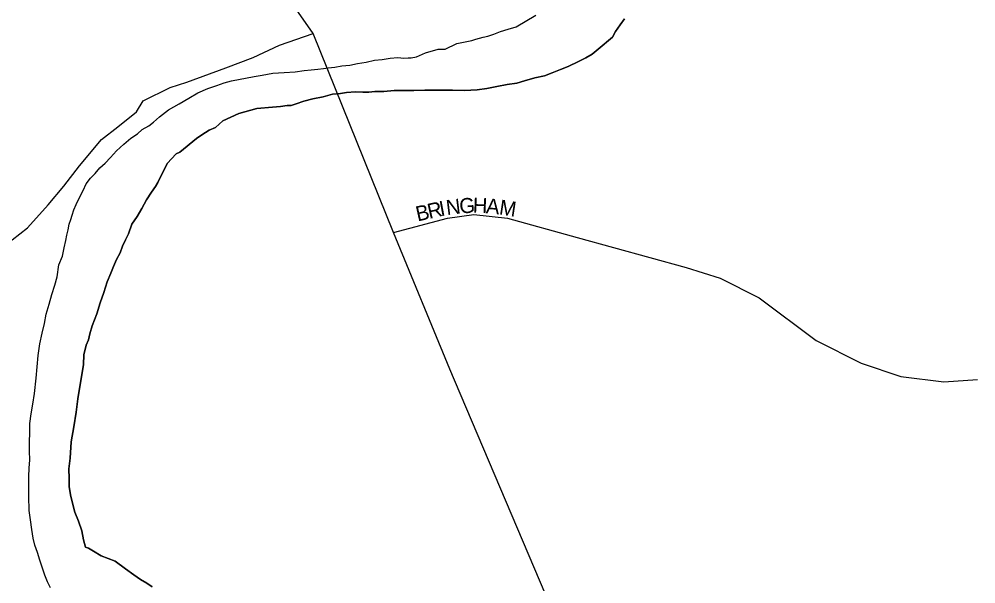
# Model space of a CAD drawing. Extents: x -561 to 1170, y 0 to 846.
# Drawn here: x 444.65 to 453.25, y 336.41 to 341.49 of the extents above; entities that cross this region are included whole.
import ezdxf

# ---------------------------------------------------------------- set-up
doc = ezdxf.new("R2010")
doc.units = 0
for name, color, linetype in [('GM_X_City_Street', 7, 'Continuous'), ('GM_X_City_Street_Text', 7, 'Continuous'), ('GM_X_Major_River', 7, 'Continuous'), ('GM_X_State_Route', 7, 'Continuous')]:
    doc.layers.add(name, color=color, linetype=linetype)

msp = doc.modelspace()

# ---------------------------------------------------------------- linework, layer by layer
at = {"layer": 'GM_X_City_Street'}
for points in [[(443.2491, 338.4238), (443.2619, 338.4631), (443.3486, 338.7064), (443.4838, 338.8577), (443.6133, 338.9983), (443.8078, 339.1387), (444.1101, 339.3061), (444.5905, 339.5058), (444.7309, 339.6138), (444.9146, 339.8191), (445.0551, 339.9867), (445.1957, 340.1705), (445.3956, 340.4083), (445.5414, 340.5217), (445.7089, 340.6568), (445.7684, 340.7541), (446.0113, 340.8729), (446.1624, 340.9214), (446.5132, 341.0508), (446.7561, 341.1426), (446.9937, 341.2559), (447.2966, 341.3586)], [(448.0186, 339.5697), (448.5035, 339.699), (448.7406, 339.7313), (449.0424, 339.699), (449.6674, 339.5266), (450.648, 339.2572), (450.9552, 339.1602), (451.3054, 338.9824), (451.8173, 338.5999), (452.2214, 338.3951), (452.577, 338.2765), (452.965, 338.2281), (453.2667, 338.2496)]]:
    msp.add_lwpolyline(points, dxfattribs=at)
at = {"layer": 'GM_X_Major_River'}
for points in [[(444.8186, 336.6951), (444.7962, 336.7599), (444.7793, 336.8247), (444.7676, 336.9004), (444.7558, 336.9869), (444.744, 337.0734), (444.7426, 337.198), (444.7416, 337.2901), (444.7406, 337.3767), (444.7452, 337.4526), (444.7498, 337.5285), (444.7489, 337.6043), (444.7515, 337.8535), (444.7614, 337.9402), (444.7766, 338.027), (444.7918, 338.1247), (444.8065, 338.2602), (444.8161, 338.3633), (444.8258, 338.4663), (444.8409, 338.5693), (444.8614, 338.6671), (444.8821, 338.7539), (444.8974, 338.8354), (444.9234, 338.9277), (444.9495, 339.0146), (444.9756, 339.0962), (444.9964, 339.1722), (445.0114, 339.2807), (445.043, 339.3569), (445.0584, 339.4329), (445.0739, 339.498), (445.0842, 339.5469), (445.0944, 339.5958), (445.1047, 339.6446), (445.1205, 339.6881), (445.1309, 339.7262), (445.1465, 339.7751), (445.1676, 339.824), (445.1941, 339.8785), (445.2312, 339.9493), (445.2575, 340.0092), (445.2948, 340.0583), (445.3376, 340.1021), (445.3803, 340.1513), (445.4285, 340.1951), (445.4767, 340.2444), (445.5301, 340.3046), (445.5943, 340.3649), (445.6586, 340.4197), (445.7177, 340.4583), (445.7605, 340.4966), (445.8197, 340.5298), (445.8626, 340.5627), (445.9161, 340.6121), (445.9966, 340.6725), (446.0933, 340.7277), (446.1793, 340.7774), (446.2599, 340.827), (446.3515, 340.8659), (446.4323, 340.8938), (446.4969, 340.9162), (446.5617, 340.9332), (446.7668, 340.9733), (446.837, 340.9849), (446.9341, 341.0022), (447.0369, 341.0087), (447.1342, 341.0152), (447.2152, 341.0269), (447.28, 341.033), (447.3394, 341.039), (447.3881, 341.045), (447.4313, 341.0509), (447.4907, 341.0569), (447.5555, 341.0685), (447.6258, 341.0746), (447.6959, 341.0916), (447.7715, 341.1033), (447.847, 341.1203), (447.9173, 341.1265), (447.9875, 341.1381), (448.0577, 341.1443), (448.1119, 341.1394), (448.1497, 341.1399), (448.1768, 341.1401), (448.2253, 341.1515), (448.3061, 341.1849), (448.4194, 341.2186), (448.4842, 341.2193), (448.5865, 341.2691), (448.662, 341.2862), (448.7214, 341.2977), (448.7591, 341.3089), (448.8239, 341.3258), (448.867, 341.3372), (448.9209, 341.354), (448.9802, 341.3763), (449.0502, 341.3987), (449.1203, 341.4211), (449.2976, 341.5259)], [(444.8186, 336.6951), (444.7962, 336.7599), (444.7793, 336.8247), (444.7676, 336.9004), (444.7558, 336.9869), (444.744, 337.0734), (444.7426, 337.198), (444.7416, 337.2901), (444.7406, 337.3767), (444.7452, 337.4526), (444.7498, 337.5285), (444.7489, 337.6043), (444.7515, 337.8535), (444.7614, 337.9402), (444.7766, 338.027), (444.7918, 338.1247), (444.8065, 338.2602), (444.8161, 338.3633), (444.8258, 338.4663), (444.8409, 338.5693), (444.8614, 338.6671), (444.8821, 338.7539), (444.8974, 338.8354), (444.9234, 338.9277), (444.9495, 339.0146), (444.9756, 339.0962), (444.9964, 339.1722), (445.0114, 339.2807), (445.043, 339.3569), (445.0584, 339.4329), (445.0739, 339.498), (445.0842, 339.5469), (445.0944, 339.5958), (445.1047, 339.6446), (445.1205, 339.6881), (445.1309, 339.7262), (445.1465, 339.7751), (445.1676, 339.824), (445.1941, 339.8785), (445.2312, 339.9493), (445.2575, 340.0092), (445.2948, 340.0583), (445.3376, 340.1021), (445.3803, 340.1513), (445.4285, 340.1951), (445.4767, 340.2444), (445.5301, 340.3046), (445.5943, 340.3649), (445.6586, 340.4197), (445.7177, 340.4583), (445.7605, 340.4966), (445.8197, 340.5298), (445.8626, 340.5627), (445.9161, 340.6121), (445.9966, 340.6725), (446.0933, 340.7277), (446.1793, 340.7774), (446.2599, 340.827), (446.3515, 340.8659), (446.4323, 340.8938), (446.4969, 340.9162), (446.5617, 340.9332), (446.7668, 340.9733), (446.837, 340.9849), (446.9341, 341.0022), (447.0369, 341.0087), (447.1342, 341.0152), (447.2152, 341.0269), (447.28, 341.033), (447.3394, 341.039), (447.3881, 341.045), (447.4313, 341.0509), (447.4907, 341.0569), (447.5555, 341.0685), (447.6258, 341.0746), (447.6959, 341.0916), (447.7715, 341.1033), (447.847, 341.1203), (447.9173, 341.1265), (447.9875, 341.1381), (448.0577, 341.1443), (448.1119, 341.1394), (448.1497, 341.1399), (448.1768, 341.1401), (448.2253, 341.1515), (448.3061, 341.1849), (448.4194, 341.2186), (448.4842, 341.2193), (448.5865, 341.2691), (448.662, 341.2862), (448.7214, 341.2977), (448.7591, 341.3089), (448.8239, 341.3258), (448.867, 341.3372), (448.9209, 341.354), (448.9802, 341.3763), (449.0502, 341.3987), (449.1203, 341.4211), (449.2976, 341.5259)], [(445.3517, 338.8403), (445.3831, 338.9381), (445.4145, 339.0305), (445.4459, 339.1283), (445.4775, 339.2045), (445.5039, 339.2644), (445.5302, 339.3296), (445.562, 339.3896), (445.5829, 339.4494), (445.6094, 339.5038), (445.6358, 339.5583), (445.6673, 339.6453), (445.7152, 339.7162), (445.7577, 339.7871), (445.8001, 339.8633), (445.8426, 339.9342), (445.8799, 339.9834), (445.9011, 340.0215), (445.9858, 340.1903), (446.0659, 340.2779), (446.0982, 340.2944), (446.2483, 340.4152), (446.2966, 340.4482), (446.361, 340.4923), (446.4203, 340.5146), (446.4845, 340.5748), (446.6299, 340.6414), (446.7916, 340.6865), (446.9322, 340.6988), (447.0024, 340.705), (447.0618, 340.7111), (447.0997, 340.7115), (447.1428, 340.7282), (447.2129, 340.7506), (447.2937, 340.7732), (447.3855, 340.7904), (447.4718, 340.813), (447.5421, 340.8192), (447.596, 340.8306), (447.6771, 340.8369), (447.7421, 340.8322), (447.7962, 340.8327), (447.8502, 340.8387), (447.9313, 340.8396), (448.0232, 340.846), (448.1097, 340.847), (448.2017, 340.8479), (448.2991, 340.849), (448.418, 340.8503), (448.5479, 340.8516), (448.6561, 340.8474), (448.7696, 340.8541), (448.856, 340.8658), (448.9478, 340.883), (449.0396, 340.9003), (449.126, 340.912), (449.1961, 340.9345), (449.2877, 340.9625), (449.3741, 340.9797), (449.4441, 341.0075), (449.5195, 341.0355), (449.5895, 341.0633), (449.681, 341.1076), (449.7455, 341.1408), (449.8047, 341.1739), (449.8583, 341.2178), (449.9869, 341.3276), (450.0134, 341.3766), (450.056, 341.4366), (450.0932, 341.4912)], [(450.0932, 341.4912), (450.056, 341.4366), (450.0134, 341.3766), (449.9869, 341.3276), (449.8583, 341.2178), (449.8047, 341.1739), (449.7455, 341.1408), (449.681, 341.1076), (449.5895, 341.0633), (449.5195, 341.0355), (449.4441, 341.0075), (449.3741, 340.9797), (449.2877, 340.9625), (449.1961, 340.9345), (449.126, 340.912), (449.0396, 340.9003), (448.9478, 340.883), (448.856, 340.8658), (448.7696, 340.8541), (448.6561, 340.8474), (448.5479, 340.8516), (448.418, 340.8503), (448.2991, 340.849), (448.2017, 340.8479), (448.1097, 340.847), (448.0232, 340.846), (447.9313, 340.8396), (447.8502, 340.8387), (447.7962, 340.8327), (447.7421, 340.8322), (447.6771, 340.8369), (447.596, 340.8306), (447.5421, 340.8192), (447.4718, 340.813), (447.3855, 340.7904), (447.2937, 340.7732), (447.2129, 340.7506), (447.1428, 340.7282), (447.0997, 340.7115), (447.0618, 340.7111), (447.0024, 340.705), (446.9322, 340.6988), (446.7916, 340.6865), (446.6299, 340.6414), (446.4845, 340.5748), (446.4203, 340.5146), (446.361, 340.4923), (446.2966, 340.4482), (446.2483, 340.4152), (446.0982, 340.2944), (446.0659, 340.2779), (445.9858, 340.1903), (445.9011, 340.0215), (445.8799, 339.9834), (445.8426, 339.9342), (445.8001, 339.8633), (445.7577, 339.7871), (445.7152, 339.7162), (445.6673, 339.6453), (445.6358, 339.5583), (445.6094, 339.5038), (445.5829, 339.4494), (445.562, 339.3896), (445.5302, 339.3296), (445.5039, 339.2644), (445.4775, 339.2045), (445.4459, 339.1283), (445.4145, 339.0305), (445.3831, 338.9381), (445.3517, 338.8403)], [(445.8499, 336.3867), (445.8008, 336.4187), (445.7463, 336.4506), (445.6864, 336.4933), (445.61, 336.5466), (445.5173, 336.616), (445.3924, 336.6634), (445.3216, 336.706), (445.278, 336.7326), (445.2508, 336.7431), (445.2339, 336.8079), (445.2167, 336.889), (445.1887, 336.9753), (445.1554, 337.0562), (445.1328, 337.1372), (445.1157, 337.2129), (445.1041, 337.2886), (445.1033, 337.359), (445.1023, 337.4456), (445.112, 337.5432), (445.1212, 337.6895), (445.1467, 337.8252), (445.1669, 337.9554), (445.1818, 338.0747), (445.2324, 338.384), (445.2369, 338.4707), (445.2576, 338.5576), (445.2786, 338.6066), (445.2888, 338.6608), (445.3097, 338.7315), (445.3517, 338.8403)], [(445.3517, 338.8403), (445.3097, 338.7315), (445.2888, 338.6608), (445.2786, 338.6066), (445.2576, 338.5576), (445.2369, 338.4707), (445.2324, 338.384), (445.1818, 338.0747), (445.1669, 337.9554), (445.1467, 337.8252), (445.1212, 337.6895), (445.112, 337.5432), (445.1023, 337.4456), (445.1033, 337.359), (445.1041, 337.2886), (445.1157, 337.2129), (445.1328, 337.1372), (445.1554, 337.0562), (445.1887, 336.9753), (445.2167, 336.889), (445.2339, 336.8079), (445.2508, 336.7431), (445.278, 336.7326), (445.3216, 336.706), (445.3924, 336.6634), (445.5173, 336.616), (445.61, 336.5466), (445.6864, 336.4933), (445.7463, 336.4506), (445.8008, 336.4187), (445.8499, 336.3867)], [(444.9357, 336.3768), (444.9081, 336.4307), (444.8858, 336.49), (444.8634, 336.5548), (444.841, 336.625), (444.8186, 336.6951)], [(444.9357, 336.3768), (444.9081, 336.4307), (444.8858, 336.49), (444.8634, 336.5548), (444.841, 336.625), (444.8186, 336.6951)]]:
    msp.add_lwpolyline(points, dxfattribs=at)
at = {"layer": 'GM_X_State_Route'}
msp.add_lwpolyline([(449.5837, 335.8462), (448.5251, 338.3412), (448.0186, 339.5697), (447.2966, 341.3586), (446.9069, 341.9213)], dxfattribs=at)

# ---------------------------------------------------------------- texts
at = {"layer": 'GM_X_City_Street_Text'}
for s, rotation, p in [('R', 12.70525, (448.3394, 339.693)), ('I', 10.59817, (448.4425, 339.7163)), ('N', 6.87836, (448.4985, 339.7268)), ('G', 4.22267, (448.6149, 339.7409)), ('H', 357.59495, (448.7292, 339.7496)), ('A', 354.70266, (448.8461, 339.7447)), ('M', 351.35216, (448.9623, 339.734)), ('B', 12.70525, (448.2351, 339.6695))]:
    msp.add_text(s, height=0.135, rotation=rotation, dxfattribs=at).set_placement(p)

doc.saveas('drawing.dxf')
